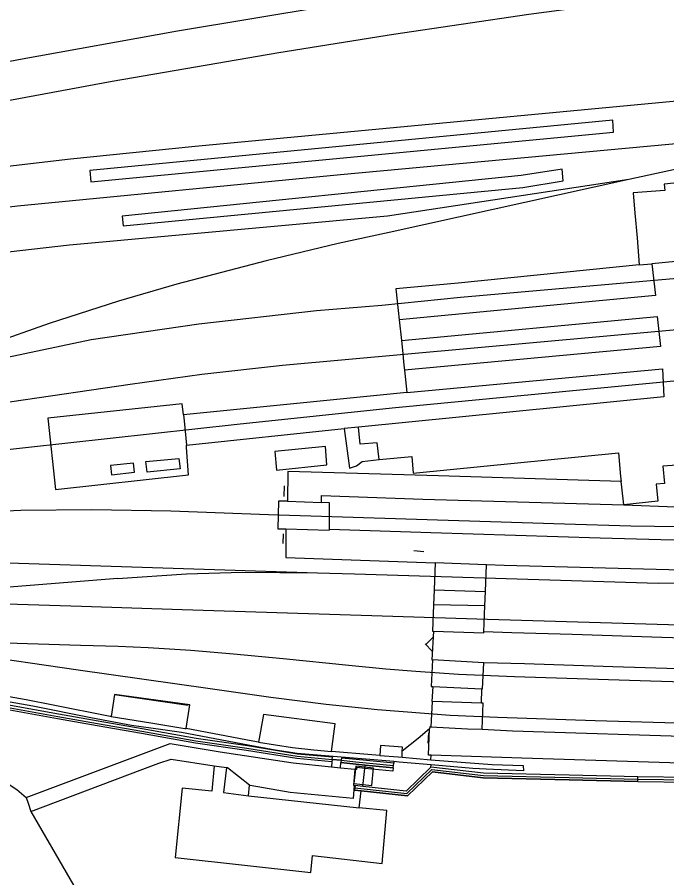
# Model space of a CAD drawing. Extents: x 161477 to 163040, y 383680 to 384868.
# Drawn here: x 162529.4 to 162605.1, y 383891.8 to 383992.1 of the extents above; entities that cross this region are included whole.
import ezdxf

# ---------------------------------------------------------------- set-up
doc = ezdxf.new("R2010")
doc.units = 0
for name, color, linetype in [('IMGEO_Geluidsscherm', 7, 'Continuous'), ('IMGEO_Hek', 7, 'Continuous'), ('IMGEO_Muur', 7, 'Continuous'), ('IMGEO_Opslagtank', 7, 'Continuous'), ('IMGEO_Overkapping', 7, 'Continuous'), ('IMGEO_Overweg_gesloten', 7, 'Continuous'), ('IMGEO_Perron', 7, 'Continuous'), ('IMGEO_Spoor', 7, 'Continuous'), ('IMGEO_Spoorbaan_gesloten', 7, 'Continuous'), ('IMGEO_Spoorbaan_halfverhard', 7, 'Continuous'), ('IMGEO_Terreindeel_gesloten', 7, 'Continuous'), ('IMGEO_Terreindeel_halfverhard', 7, 'Continuous'), ('IMGEO_Terreindeel_onvherhard', 7, 'Continuous'), ('IMGEO_Terreindeel_open', 7, 'Continuous')]:
    doc.layers.add(name, color=color, linetype=linetype)

msp = doc.modelspace()

# ---------------------------------------------------------------- linework, layer by layer
at = {"layer": 'IMGEO_Geluidsscherm'}
for points in [[(162566.07, 383905.34), (162561.98, 383905.7), (162556.13, 383906.65), (162550.16, 383907.52), (162543.86, 383908.63), (162538.72, 383909.54), (162534.1, 383910.35), (162528.52, 383911.36), (162520.74, 383912.75), (162512.74, 383914.16), (162508.8, 383914.9), (162505.24, 383914.99), (162501.53, 383915.08), (162495.7, 383915.24), (162490.29, 383915.37), (162485.94, 383915.53), (162480.83, 383915.66), (162477.91, 383915.43), (162475.1, 383915.23), (162468.95, 383914.77)], [(162528.57, 383911.62), (162534.14, 383910.62), (162538.77, 383909.8), (162543.91, 383908.89), (162550.2, 383907.78), (162556.17, 383906.91), (162562.02, 383905.97), (162566.1, 383905.61), (162567.15, 383905.51), (162568.87, 383905.32), (162573.24, 383904.89)], [(162573.21, 383904.62), (162569.95, 383904.94), (162568.84, 383905.05), (162567.12, 383905.24)], [(162601.72, 383903.04), (162607.72, 383902.96), (162613.74, 383902.74), (162619.93, 383902.66), (162625.92, 383902.7), (162631.86, 383902.89), (162637.85, 383903.21), (162643.9, 383903.53), (162649.86, 383904.1), (162655.85, 383904.66), (162661.84, 383905.22), (162667.82, 383905.78)], [(162601.72, 383903.04), (162593.7, 383903.24), (162583.7, 383903.48), (162577.8, 383904.16), (162574.89, 383901.35), (162569.46, 383901.94), (162568.7, 383902.02)], [(162568.73, 383902.29), (162574.79, 383901.63), (162577.71, 383904.44), (162583.71, 383903.75), (162593.7, 383903.51), (162601.72, 383903.31)], [(162601.72, 383903.31), (162607.73, 383903.23), (162613.74, 383903.01)]]:
    msp.add_lwpolyline(points, dxfattribs=at)
at = {"layer": 'IMGEO_Hek'}
for points in [[(162560.52, 383937.49), (162560.46, 383936.28)], [(162560.37, 383931.91), (162560.34, 383930.77)], [(162575.6, 383929.95), (162576.78, 383929.86)], [(162576.95, 383919.08), (162577, 383919.02), (162577.87, 383919.87)], [(162577.73, 383918.23), (162576.95, 383919.08)], [(162549.32, 383911.9), (162540.75, 383913.13)], [(162577.33, 383908.7), (162577.24, 383907.51)], [(162569.68, 383902.46), (162569.91, 383904.57), (162569.95, 383904.94)]]:
    msp.add_lwpolyline(points, dxfattribs=at)
at = {"layer": 'IMGEO_Muur'}
for points in [[(162566.1, 383905.61), (162566.12, 383905.88), (162562.05, 383906.24), (162556.21, 383907.18), (162550.24, 383908.05), (162543.95, 383909.16), (162538.82, 383910.07), (162534.19, 383910.89), (162528.61, 383911.89), (162520.84, 383913.28), (162512.83, 383914.69), (162508.86, 383915.43), (162505.26, 383915.53), (162501.54, 383915.62), (162495.71, 383915.78), (162491.16, 383915.89), (162485.95, 383916.07), (162480.82, 383916.2), (162477.87, 383915.97), (162475.06, 383915.77), (162468.91, 383915.31), (162468.93, 383915.04)], [(162468.93, 383915.04), (162475.08, 383915.5), (162477.89, 383915.7), (162480.83, 383915.93), (162485.95, 383915.8), (162490.82, 383915.63), (162490.82, 383915.63), (162495.7, 383915.51), (162501.54, 383915.35), (162505.25, 383915.26), (162508.83, 383915.16), (162512.78, 383914.42), (162520.79, 383913.01), (162528.57, 383911.62), (162534.14, 383910.62), (162538.77, 383909.8), (162543.91, 383908.89), (162550.2, 383907.78), (162556.17, 383906.91), (162562.02, 383905.97), (162566.1, 383905.61)], [(162566.07, 383905.34), (162561.98, 383905.7), (162556.13, 383906.65), (162550.16, 383907.52), (162543.86, 383908.63), (162538.72, 383909.54), (162534.1, 383910.35), (162528.52, 383911.36), (162520.74, 383912.75), (162512.74, 383914.16), (162508.8, 383914.9), (162505.24, 383914.99), (162501.53, 383915.08), (162495.7, 383915.24), (162490.29, 383915.37), (162490.3, 383915.38), (162485.94, 383915.53), (162480.83, 383915.66), (162477.91, 383915.43), (162475.1, 383915.23), (162468.95, 383914.77)], [(162566.1, 383905.61), (162566.07, 383905.34)], [(162567.15, 383905.51), (162567.12, 383905.24)], [(162567.12, 383905.24), (162568.84, 383905.05), (162569.95, 383904.94), (162573.21, 383904.62)], [(162573.27, 383905.16), (162568.89, 383905.59), (162567.18, 383905.77), (162567.15, 383905.51)], [(162567.15, 383905.51), (162568.87, 383905.32), (162573.24, 383904.89)], [(162573.24, 383904.89), (162573.27, 383905.16)], [(162568.73, 383902.29), (162574.79, 383901.63), (162577.71, 383904.44), (162583.71, 383903.75), (162593.7, 383903.51), (162601.72, 383903.31)], [(162577.61, 383904.72), (162574.7, 383901.91), (162569.68, 383902.46), (162568.76, 383902.56)], [(162569.46, 383901.94), (162574.89, 383901.35), (162577.8, 383904.16), (162583.7, 383903.48), (162593.7, 383903.24), (162601.72, 383903.04)], [(162573.21, 383904.62), (162573.24, 383904.89)], [(162601.72, 383903.58), (162593.71, 383903.78), (162583.73, 383904.02), (162577.61, 383904.72)], [(162601.72, 383903.31), (162601.72, 383903.58)], [(162613.75, 383903.28), (162607.74, 383903.5), (162601.72, 383903.58)], [(162601.72, 383903.04), (162601.72, 383903.31)], [(162601.72, 383903.31), (162607.73, 383903.23), (162613.74, 383903.01)], [(162601.72, 383903.04), (162607.72, 383902.96), (162613.74, 383902.74)], [(162568.73, 383902.29), (162568.7, 383902.02), (162569.46, 383901.94)], [(162568.76, 383902.56), (162568.73, 383902.29)]]:
    msp.add_lwpolyline(points, dxfattribs=at)
at = {"layer": 'IMGEO_Opslagtank'}
msp.add_lwpolyline([(162544.52, 383939.09), (162544.39, 383940.33), (162548.24, 383940.71), (162548.38, 383939.49), (162544.52, 383939.09)], dxfattribs=at)
at = {"layer": 'IMGEO_Overkapping'}
for points in [[(162540.39, 383938.79), (162543.07, 383939.09), (162542.95, 383940.16), (162540.27, 383939.86), (162540.39, 383938.79)], [(162568.84, 383904.83), (162568.62, 383902.8), (162570.7, 383902.58), (162570.92, 383904.6), (162568.84, 383904.83)]]:
    msp.add_lwpolyline(points, dxfattribs=at)
at = {"layer": 'IMGEO_Overweg_gesloten'}
for points in [[(162560.89, 383935.7), (162559.84, 383935.73), (162559.76, 383932.5), (162560.68, 383932.48)], [(162565.77, 383932.44), (162565.8, 383935.53), (162564.86, 383935.56)], [(162578.08, 383928.51), (162577.96, 383925.38)], [(162583.98, 383925.17), (162584.06, 383928.29)], [(162577.96, 383925.38), (162583.98, 383925.17)], [(162577.9, 383923.64), (162577.78, 383920.56), (162577.91, 383920.55)], [(162583.89, 383923.5), (162577.9, 383923.64)], [(162583.78, 383920.47), (162583.89, 383923.5)], [(162577.8, 383917.23), (162577.63, 383914.13), (162577.83, 383914.12)], [(162583.53, 383913.84), (162583.6, 383913.83), (162583.75, 383916.88)], [(162577.83, 383914.12), (162583.53, 383913.84)], [(162577.76, 383912.38), (162577.61, 383909.41)], [(162583.48, 383912.17), (162577.76, 383912.38)], [(162583.59, 383909.14), (162583.69, 383912.16), (162583.48, 383912.17)]]:
    msp.add_lwpolyline(points, dxfattribs=at)
at = {"layer": 'IMGEO_Perron'}
for points in [[(162565.77, 383932.44), (162577.61, 383932.08), (162597.32, 383931.44), (162604.38, 383931.23), (162610.41, 383931.18), (162617.11, 383931.35), (162623.67, 383931.65), (162632.43, 383932.32), (162646.27, 383933.57), (162660.36, 383934.91), (162669.95, 383935.79), (162694.68, 383938.14), (162729.43, 383941.37), (162746.28, 383942.93), (162761.85, 383944.37), (162771.07, 383945.24), (162787.8, 383946.84), (162796.03, 383947.92), (162804.21, 383949.23), (162813.32, 383951.03), (162820.68, 383952.71)], [(162820.02, 383948.89), (162812.61, 383947.27), (162806.03, 383945.95), (162800.49, 383944.98), (162794.6, 383944.09), (162788.02, 383943.28), (162778.76, 383942.36), (162770.14, 383941.56), (162759.43, 383940.57), (162740.94, 383938.87), (162722.13, 383937.08), (162710.93, 383936.06), (162662.06, 383931.46), (162636.56, 383929.09), (162628.95, 383928.39), (162621.79, 383927.93), (162618.39, 383927.77), (162614.12, 383927.65), (162608.29, 383927.64), (162586.13, 383928.21), (162584.09, 383928.29), (162584.06, 383928.29)], [(162826.17, 383940.86), (162810.47, 383937.45), (162801.51, 383935.84), (162795.65, 383934.96), (162789.93, 383934.25), (162786.21, 383933.84), (162771.85, 383932.55), (162755.18, 383930.94), (162738.79, 383929.38), (162718.61, 383927.5), (162666.63, 383922.68), (162650.04, 383921.14), (162643.51, 383920.52), (162635.49, 383919.91), (162630.5, 383919.66), (162623.58, 383919.51), (162616.57, 383919.47), (162611.87, 383919.59), (162604.49, 383919.84), (162594.06, 383920.16), (162587.01, 383920.38), (162583.78, 383920.47)], [(162599.75, 383938), (162578.5, 383938.69), (162560.92, 383939.17), (162560.89, 383935.7)], [(162600.07, 383935.3), (162599.83, 383937.35), (162599.75, 383938)], [(162564.86, 383935.56), (162564.87, 383936.39), (162576.66, 383935.97), (162600.07, 383935.3)], [(162560.89, 383935.7), (162564.86, 383935.56)], [(162560.68, 383932.48), (162565.76, 383932.35), (162565.77, 383932.44)], [(162560.68, 383932.48), (162560.69, 383929.14), (162578.08, 383928.51)], [(162584.06, 383928.29), (162578.08, 383928.51)], [(162583.59, 383909.14), (162587.12, 383908.96), (162609.28, 383908.25), (162617.13, 383908.02), (162622.11, 383908.01), (162627.1, 383908.08), (162632.19, 383908.28), (162636.15, 383908.49), (162641.2, 383908.87), (162650.54, 383909.71), (162669.48, 383911.49), (162690.29, 383913.46), (162715.69, 383915.78), (162742.47, 383918.31), (162769.7, 383920.84), (162776.26, 383921.5), (162796.33, 383923.51), (162799.49, 383923.96), (162808.28, 383925.38), (162822.42, 383928.33)], [(162577.91, 383920.55), (162577.72, 383917.23), (162577.8, 383917.23)], [(162577.91, 383920.55), (162583.78, 383920.37), (162583.78, 383920.47)], [(162678.23, 383920.17), (162655.43, 383918.03), (162649.39, 383917.49), (162643.99, 383916.98), (162638.31, 383916.51), (162634.96, 383916.29), (162626.9, 383915.95), (162620.55, 383915.88), (162614.02, 383915.94), (162606.35, 383916.18), (162598.78, 383916.42), (162588.51, 383916.75), (162583.75, 383916.88)], [(162583.75, 383916.88), (162577.8, 383917.23)], [(162577.62, 383906.11), (162577.33, 383906.12), (162577.45, 383909.16)], [(162577.61, 383909.41), (162577.61, 383909.41), (162577.46, 383909.42), (162577.45, 383909.23), (162577.45, 383909.16)], [(162577.61, 383909.41), (162581.88, 383909.17), (162583.59, 383909.14)], [(162667.77, 383906.32), (162667.93, 383906.33), (162667.76, 383908.2), (162637.99, 383905.48), (162633.39, 383905.2), (162625.14, 383904.93), (162616.52, 383904.88), (162588.18, 383905.74), (162577.62, 383906.11)]]:
    msp.add_lwpolyline(points, dxfattribs=at)
at = {"layer": 'IMGEO_Spoor'}
for points in [[(162821.95, 384008.7), (162803.73, 384009.32), (162783.88, 384009.76), (162760.54, 384009.77), (162750.95, 384009.71), (162737.69, 384009.43), (162724.08, 384008.97), (162713.63, 384008.56), (162686.44, 384007.01), (162675.01, 384006.22), (162659.04, 384004.93), (162641.71, 384003.29), (162622.36, 384001.21), (162603.79, 383998.93), (162581.64, 383995.88), (162565.39, 383993.39), (162548.08, 383990.53), (162529.53, 383987.16), (162515.55, 383984.45), (162501.71, 383981.65), (162481.93, 383977.52), (162456.16, 383971.71), (162431.85, 383966.32)], [(162831.75, 384003.95), (162818.13, 384004.5), (162802.03, 384004.99), (162783.97, 384005.3), (162763.88, 384005.34), (162743.34, 384005.07), (162725.05, 384004.52), (162706.95, 384003.74), (162686.34, 384002.52), (162669.59, 384001.31), (162645.94, 383999.21), (162626.87, 383997.22), (162607.54, 383994.93), (162589.02, 383992.45), (162573.26, 383990.12), (162559.89, 383987.98), (162540.47, 383984.65), (162526.61, 383982.08), (162512.77, 383979.39), (162498.88, 383976.53), (162484.2, 383973.38), (162329.8, 383939.06)], [(162819.83, 383989.95), (162811.14, 383988.33), (162802.38, 383986.82), (162784.55, 383984.36), (162774.49, 383982.87), (162763.6, 383980.99), (162753.03, 383979.02), (162730.69, 383974.54), (162724.51, 383973.57), (162710.77, 383971.9), (162680.38, 383968.58), (162612.92, 383962.27), (162581.03, 383959.47), (162571.88, 383958.54), (162564.25, 383957.91), (162550.54, 383956.35), (162538, 383954.53), (162526.75, 383952.14)], [(162658.61, 383987.28), (162550.15, 383977.06), (162535.61, 383975.61), (162528.29, 383974.72), (162518.98, 383973.34), (162509.32, 383971.71), (162498.36, 383969.74), (162460.12, 383962.29), (162429.04, 383956.1), (162421.53, 383954.44), (162414.59, 383952.68), (162407.04, 383950.34), (162402.59, 383948.85)], [(162614.99, 383978.19), (162567.08, 383973.75), (162529.43, 383970.12), (162517.21, 383968.64), (162507.43, 383967.16), (162500.17, 383965.83), (162427.93, 383951.32), (162403.28, 383946.16)], [(162568.71, 383927.24), (162590.18, 383926.57), (162604.07, 383926.16), (162616.17, 383926.21), (162633.44, 383927.28), (162659.61, 383929.72), (162729.61, 383936.18), (162761.76, 383939.26), (162784.85, 383941.42), (162791.4, 383942.08), (162802.44, 383943.76), (162812.55, 383945.64), (162820.17, 383947.43), (162846.58, 383953.27), (162863.26, 383956.99), (162876.51, 383959.96), (162889.34, 383963.23), (162911.84, 383970.05), (162937.17, 383977.81)], [(162615.19, 383976.36), (162600.66, 383973.23)], [(162536.9, 383923.47), (162548.62, 383923.07), (162584.2, 383921.96), (162617.14, 383920.98), (162627.46, 383921.29), (162634.46, 383921.37), (162645.12, 383922.19), (162663.18, 383923.88), (162681.62, 383925.6), (162711.59, 383928.4), (162742.71, 383931.22), (162769.37, 383933.79), (162796.59, 383936.63), (162803.65, 383937.73), (162809.9, 383938.87), (162854.32, 383948.69), (162865.56, 383951.21), (162875.09, 383953.34), (162887.08, 383956.23), (162906.29, 383961.92), (162943.35, 383973.27)], [(162600.66, 383973.23), (162572.53, 383968.93)], [(162600.66, 383973.23), (162572.75, 383967.04)], [(162572.53, 383968.93), (162535.49, 383965.56), (162525.58, 383964.43), (162518.06, 383963.37), (162509.41, 383961.94), (162498.43, 383959.92), (162484.09, 383957.11), (162403.16, 383940.69)], [(162572.75, 383967.04), (162566.81, 383965.74), (162558.41, 383963.72), (162548.01, 383961.01), (162541.21, 383959.02), (162533.12, 383956.42), (162526.27, 383954.03)], [(162700.79, 383964.75), (162611.85, 383956.2), (162560.32, 383951.52), (162550.91, 383950.47), (162542.57, 383949.32), (162528.76, 383947.29), (162504.64, 383943.49), (162489.42, 383941.68)], [(162493.87, 383932.21), (162517.92, 383934.06), (162521.36, 383934.29), (162529.83, 383934.66), (162538.08, 383934.73), (162547.29, 383934.58), (162558.66, 383934.16), (162593.15, 383933.08), (162600.89, 383932.84), (162609.15, 383932.71), (162618.81, 383932.9), (162632.96, 383933.86), (162645.73, 383935.05), (162662.52, 383936.62), (162678.99, 383938.16), (162703.06, 383940.41), (162733.78, 383943.27), (162748.62, 383944.66), (162769.5, 383946.71), (162781.97, 383947.77), (162789.82, 383948.6), (162803.79, 383950.7), (162821.4, 383954.4)], [(162515.52, 383940.33), (162555.04, 383944.71), (162573.09, 383946.61), (162609.96, 383950.12), (162650.65, 383953.66)], [(162419.75, 383931.68), (162423.36, 383931.53), (162432.04, 383930.81), (162437.23, 383930.24), (162442.98, 383929.51), (162523.7, 383917.93), (162536.5, 383916.04)], [(162536.5, 383916.04), (162551.6, 383913.92), (162558.96, 383912.87), (162565.41, 383912.04), (162571.38, 383911.41), (162579.85, 383910.78), (162585.35, 383910.52), (162596.73, 383910.16), (162608.93, 383909.78), (162621.52, 383909.55), (162631.02, 383909.77), (162639, 383910.23), (162647.96, 383911.01), (162658.42, 383911.98), (162674.26, 383913.46), (162696.61, 383915.55), (162729.94, 383918.66), (162754.43, 383920.95), (162772.15, 383922.6), (162783.52, 383923.66), (162794.68, 383924.87), (162803.09, 383926.08), (162815.38, 383928.34), (162832.02, 383932.03)], [(162528.36, 383928.51), (162564.39, 383927.38)], [(162541.09, 383926.71), (162549.12, 383927.23), (162555.61, 383927.45), (162564.39, 383927.38)], [(162564.39, 383927.38), (162568.71, 383927.24)], [(162444.35, 383918.99), (162541.13, 383926.75)], [(162444.63, 383926.36), (162536.9, 383923.47)], [(162444.26, 383921.83), (162536.76, 383918.94)], [(162536.76, 383918.94), (162541.14, 383918.8), (162544.64, 383918.65), (162549.63, 383918.34), (162554.61, 383917.93), (162560.38, 383917.36), (162568.04, 383916.6), (162572.34, 383916.18), (162575.83, 383915.88), (162580.82, 383915.54), (162587.35, 383915.26), (162603.18, 383914.76), (162612.17, 383914.48), (162622.17, 383914.36), (162631.17, 383914.59), (162639.65, 383915.09), (162650.17, 383916.03), (162714.43, 383922.03)]]:
    msp.add_lwpolyline(points, dxfattribs=at)
at = {"layer": 'IMGEO_Spoorbaan_gesloten'}
for points in [[(162601.88, 383963.26), (162580.79, 383961.15), (162573.53, 383960.46), (162573.8, 383957.93), (162573.91, 383956.86)], [(162603.35, 383963.4), (162603.78, 383959.68), (162573.91, 383956.86)], [(162601.88, 383963.26), (162603.35, 383963.4)], [(162574.16, 383954.45), (162603.95, 383957.25), (162604.36, 383953.74), (162574.52, 383950.99)], [(162574.16, 383954.45), (162574.28, 383953.34), (162574.46, 383951.56), (162574.52, 383950.99)], [(162574.8, 383948.37), (162604.6, 383951.16), (162604.75, 383947.87), (162569.18, 383944.34)], [(162574.8, 383948.37), (162548.76, 383945.78)], [(162548.76, 383945.78), (162548.63, 383947.07), (162532.96, 383945.4), (162533.87, 383937.06), (162549.35, 383938.79), (162549.13, 383941.96), (162549.11, 383942.17), (162549.11, 383942.24)], [(162548.76, 383945.78), (162548.83, 383945.07), (162549.11, 383942.24)], [(162549.11, 383942.24), (162567.51, 383944.19)], [(162569.18, 383944.34), (162567.51, 383944.19)]]:
    msp.add_lwpolyline(points, dxfattribs=at)
at = {"layer": 'IMGEO_Spoorbaan_halfverhard'}
for points in [[(162537.96, 383972.93), (162598.89, 383978.73), (162598.78, 383980.14), (162537.85, 383974.26), (162537.96, 383972.93)], [(162679.77, 383980.04), (162642.42, 383976.32), (162642.3, 383977.37), (162639.5, 383977.11), (162639.62, 383976.09), (162622.93, 383974.56), (162604.79, 383972.68), (162604.86, 383971.95), (162601.18, 383971.66), (162601.38, 383969.28), (162601.62, 383966.43), (162601.88, 383963.26)], [(162541.74, 383967.81), (162588.32, 383972.27), (162593.01, 383973.08), (162592.91, 383974.44), (162588.13, 383973.67), (162541.63, 383968.93), (162541.74, 383967.81)], [(162573.91, 383956.86), (162574.16, 383954.45)], [(162574.52, 383950.99), (162574.8, 383948.37)], [(162567.51, 383944.19), (162568.11, 383939.55), (162568.93, 383939.85), (162569.58, 383940.33), (162571.58, 383940.57)], [(162565.31, 383942.08), (162559.41, 383941.49), (162559.6, 383939.32), (162565.46, 383939.96), (162565.31, 383942.08)], [(162571.58, 383940.57), (162575.39, 383940.94), (162575.54, 383938.99), (162599.46, 383941.36), (162599.68, 383938.61), (162599.75, 383938)], [(162600.07, 383935.3), (162609.15, 383934.94)], [(162577.96, 383925.38), (162577.9, 383923.64)], [(162583.89, 383923.5), (162583.98, 383925.17)], [(162577.83, 383914.12), (162577.71, 383912.38), (162577.76, 383912.38)], [(162540.33, 383910.6), (162540.23, 383910.61), (162533.59, 383911.95), (162530.42, 383912.57), (162524.45, 383913.61)], [(162549.09, 383909.2), (162549.5, 383911.98), (162540.74, 383913.18), (162540.33, 383910.6)], [(162583.48, 383912.17), (162583.53, 383913.84)], [(162566.01, 383906.55), (162566.46, 383909.75), (162558.09, 383910.83), (162557.52, 383907.64)], [(162557.52, 383907.64), (162556.85, 383907.74), (162549.09, 383909.2)], [(162577.45, 383909.16), (162576.11, 383908.05), (162574.26, 383906.57)], [(162574.26, 383906.57), (162574.3, 383907.04), (162571.71, 383907.25), (162571.65, 383906.06)], [(162571.65, 383906.06), (162570.73, 383906.13), (162566.01, 383906.55)]]:
    msp.add_lwpolyline(points, dxfattribs=at)
at = {"layer": 'IMGEO_Terreindeel_gesloten'}
for points in [[(162606.15, 383963.67), (162603.35, 383963.4)], [(162571.58, 383940.57), (162571.32, 383942.51), (162569.37, 383942.35), (162569.18, 383944.34)], [(162608.38, 383940.09), (162604.62, 383939.81), (162604.83, 383937.79), (162603.85, 383937.71), (162604.03, 383935.73), (162600.07, 383935.3)], [(162573.29, 383905.36), (162570.93, 383905.57), (162566.2, 383905.95), (162562.02, 383906.31), (162559.47, 383906.7), (162556.32, 383907.29), (162548.53, 383908.73), (162546.1, 383909.11), (162542.71, 383909.57), (162537.96, 383910.47), (162531.23, 383911.81), (162523.92, 383913.11)], [(162540.33, 383910.6), (162544.97, 383909.86), (162548.93, 383909.23), (162549.09, 383909.2)], [(162530.43, 383901.17), (162547.22, 383907.48), (162553.03, 383906.49), (162561.54, 383905.21), (162566.01, 383904.73)], [(162557.52, 383907.64), (162561.46, 383906.99), (162563.96, 383906.74), (162566.01, 383906.55)], [(162571.65, 383906.06), (162573.77, 383905.9), (162574.25, 383905.86)], [(162530.97, 383899.53), (162544.03, 383904.47), (162545.88, 383905.16), (162547.32, 383905.63), (162552.36, 383904.86)], [(162577.63, 383904.98), (162573.92, 383905.3), (162573.29, 383905.36)], [(162574.25, 383905.86), (162577.6, 383905.58)], [(162577.6, 383905.58), (162581.11, 383905.28), (162584.72, 383905.03), (162588.36, 383904.91), (162588.37, 383904.28), (162584.05, 383904.46), (162582.47, 383904.57), (162577.63, 383904.98)], [(162552.36, 383904.86), (162553.78, 383904.65)], [(162556.47, 383902.61), (162553.89, 383904.63), (162553.78, 383904.65)], [(162566.01, 383904.73), (162567.07, 383904.62)], [(162567.07, 383904.62), (162568.75, 383904.46)], [(162568.75, 383904.46), (162568.57, 383902.58), (162568.67, 383902.57)], [(162568.67, 383902.57), (162568.53, 383901.07), (162561.19, 383901.77), (162556.55, 383902.55), (162556.47, 383902.61)], [(162530.43, 383901.17), (162530.68, 383900.49), (162530.97, 383899.53)]]:
    msp.add_lwpolyline(points, dxfattribs=at)
at = {"layer": 'IMGEO_Terreindeel_halfverhard'}
for points in [[(162566.07, 383905.34), (162566.01, 383904.73)], [(162567.15, 383905.51), (162566.1, 383905.61)], [(162567.07, 383904.62), (162567.12, 383905.24)]]:
    msp.add_lwpolyline(points, dxfattribs=at)
at = {"layer": 'IMGEO_Terreindeel_onvherhard'}
for points in [[(162469.12, 383909.93), (162504.12, 383910.68), (162513.32, 383910.43), (162515.16, 383910.29), (162517.57, 383909.77), (162527.12, 383903.54), (162529.35, 383902.1), (162530.43, 383901.17)], [(162530.97, 383899.53), (162543.34, 383878.21)]]:
    msp.add_lwpolyline(points, dxfattribs=at)
at = {"layer": 'IMGEO_Terreindeel_open'}
for points in [[(162574.25, 383905.86), (162574.25, 383905.86), (162574.26, 383906.57)], [(162577.6, 383905.58), (162577.62, 383906.11)], [(162573.29, 383905.36), (162573.27, 383905.16)], [(162552.36, 383904.86), (162552.09, 383901.9), (162548.61, 383902.26), (162547.81, 383894.18), (162563.6, 383892.42), (162563.81, 383894.39), (162571.92, 383893.48), (162572.46, 383899.64), (162569.25, 383899.95)], [(162553.78, 383904.65), (162553.45, 383901.74), (162556.33, 383901.38)], [(162573.21, 383904.62), (162573.18, 383904.25), (162569.91, 383904.57), (162568.96, 383904.66), (162568.94, 383904.44), (162568.75, 383904.46)], [(162577.61, 383904.72), (162577.63, 383904.98)], [(162556.33, 383901.38), (162556.47, 383902.61)], [(162568.67, 383902.57), (162568.76, 383902.56)], [(162556.33, 383901.38), (162569.25, 383899.95)], [(162569.25, 383899.95), (162569.46, 383901.94)]]:
    msp.add_lwpolyline(points, dxfattribs=at)

doc.saveas('drawing.dxf')
